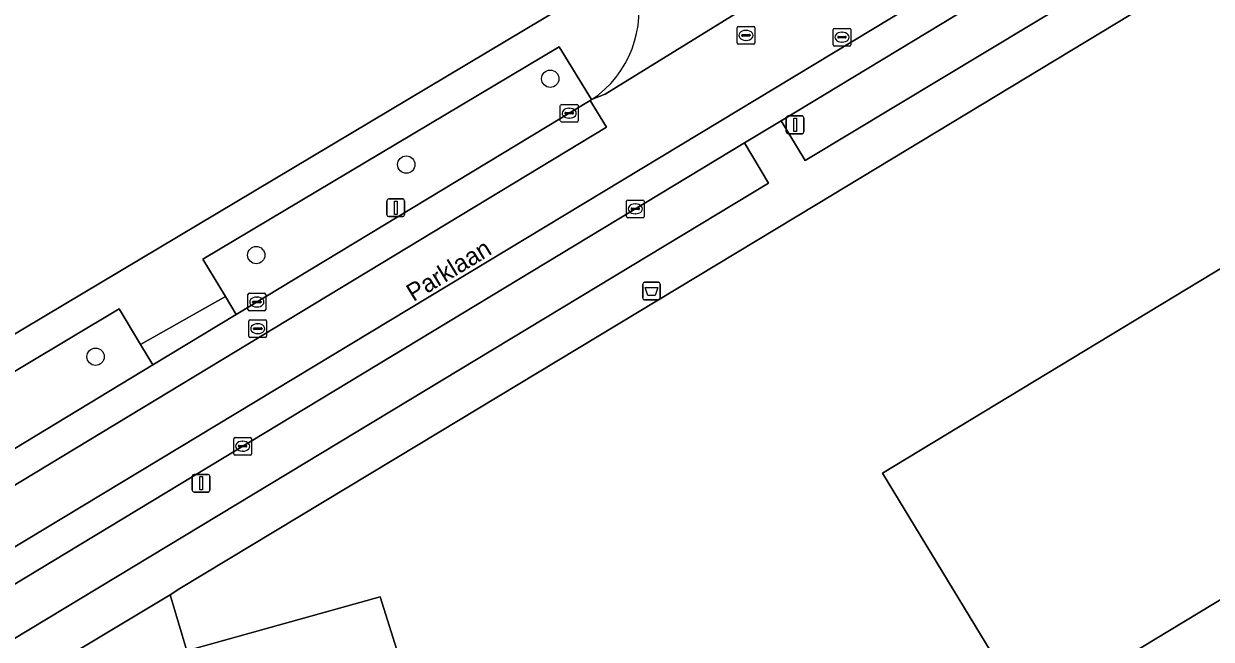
# Model space of a CAD drawing. Extents: x 161772 to 163126, y 383092 to 383917.
# Drawn here: x 162598 to 162665.1, y 383650.3 to 383685.1 of the extents above; entities that cross this region are included whole.
import ezdxf

# ---------------------------------------------------------------- set-up
doc = ezdxf.new("R2010")
doc.units = 0
for name, color, linetype in [('IMGEO_Afvalbak', 7, 'Continuous'), ('IMGEO_Boom', 7, 'Continuous'), ('IMGEO_Erf', 7, 'Continuous'), ('IMGEO_Groenvoorziening', 7, 'Continuous'), ('IMGEO_Kolk', 7, 'Continuous'), ('IMGEO_Lichtmast', 7, 'Continuous'), ('IMGEO_Openbare_ruimte_label', 7, 'Continuous'), ('IMGEO_Rijbaan_lokaal_gesloten', 7, 'Continuous'), ('IMGEO_Rijbaan_lokaal_open', 7, 'Continuous'), ('IMGEO_Rioolput', 7, 'Continuous'), ('IMGEO_Voetpad_open', 7, 'Continuous')]:
    doc.layers.add(name, color=color, linetype=linetype)

msp = doc.modelspace()

# ---------------------------------------------------------------- linework, layer by layer
at = {"layer": 'IMGEO_Afvalbak'}
for p, q in [((162632.98, 383669.582), (162632.98, 383670.382)), ((162632.98, 383670.382), (162632.98, 383669.582)), ((162633.08, 383670.482), (162633.87, 383670.482)), ((162633.87, 383670.482), (162633.08, 383670.482)), ((162633.97, 383670.382), (162633.97, 383669.582)), ((162633.97, 383669.582), (162633.97, 383670.382)), ((162633.87, 383669.482), (162633.08, 383669.482)), ((162633.08, 383669.482), (162633.87, 383669.482))]:
    msp.add_line(p, q, dxfattribs=at)
msp.add_lwpolyline([(162633.123, 383670.196), (162633.827, 383670.196), (162633.678, 383669.726), (162633.272, 383669.726), (162633.123, 383670.196)], dxfattribs=at)
for centre, start, end in [((162633.08, 383670.382), 90, 180), ((162633.08, 383670.382), 90, 180), ((162633.87, 383670.382), 0, 90), ((162633.87, 383670.382), 360, 90), ((162633.08, 383669.582), 180, 270), ((162633.08, 383669.582), 180, 270), ((162633.87, 383669.582), 270, 0), ((162633.87, 383669.582), 270, 0)]:
    msp.add_arc(centre, 0.1, start, end, dxfattribs=at)
at = {"layer": 'IMGEO_Boom'}
for centre in [(162627.751, 383681.987), (162619.624, 383677.134), (162611.146, 383672.017), (162602.071, 383666.274)]:
    msp.add_circle(centre, 0.489, dxfattribs=at)
at = {"layer": 'IMGEO_Erf'}
msp.add_lwpolyline([(162606.528, 383722.641), (162604.39, 383725.757), (162588.057, 383750), (162584.884, 383754.709), (162582.726, 383757.965), (162559.42, 383792.65), (162535.075, 383776.906), (162531.388, 383774.129), (162505.334, 383750), (162501.671, 383746.608), (162501.572, 383743.869), (162542.289, 383686.012), (162558.377, 383662.372), (162558.317, 383662.324), (162563.678, 383654.867), (162564.526, 383654.823), (162577.76, 383657.588), (162583.906, 383659.444), (162630.629, 383687.342)], close=True, dxfattribs=at)
at = {"layer": 'IMGEO_Groenvoorziening'}
for points in [[(162640.804, 383679.615), (162642.151, 383677.37), (162657.457, 383686.595), (162696.721, 383710.367), (162695.38, 383712.627), (162695.021, 383712.411), (162691.099, 383709.241), (162688.262, 383707.272), (162686.386, 383706.178), (162680.317, 383703.525)], [(162630.091, 383680.806), (162628.253, 383683.791), (162608.137, 383671.788), (162609.405, 383669.672), (162610.012, 383668.658), (162630.003, 383680.753)], [(162646.526, 383659.697), (162654.812, 383646.01), (162689.963, 383667.289), (162681.677, 383680.976)], [(162689.963, 383667.289), (162654.812, 383646.01), (162646.526, 383659.697), (162681.677, 383680.976)]]:
    msp.add_lwpolyline(points, close=True, dxfattribs=at)
for points in [[(162696.058, 383707.113), (162642.783, 383674.883), (162620.289, 383661.302), (162606.825, 383653.172), (162606.281, 383652.826), (162607.219, 383649.661)], [(162591.756, 383647.099), (162594.869, 383648.777), (162597.397, 383650.291), (162640.089, 383676.091), (162638.723, 383678.36), (162594.038, 383651.336), (162590.017, 383649.178)], [(162587.165, 383655.094), (162591.474, 383657.434), (162605.308, 383665.811), (162604.608, 383666.974), (162603.4, 383668.982), (162584.669, 383657.779), (162577.948, 383655.792), (162571.984, 383654.563), (162572.675, 383651.144), (162573.155, 383651.166)], [(162607.348, 383649.697), (162618.146, 383652.711), (162619.383, 383648.755)]]:
    msp.add_lwpolyline(points, dxfattribs=at)
at = {"layer": 'IMGEO_Kolk'}
for p, q in [((162628.323, 383679.613), (162628.323, 383680.465)), ((162628.398, 383680.539), (162629.25, 383680.539)), ((162628.582, 383680.033), (162628.582, 383680.045)), ((162629.02, 383679.996), (162628.622, 383679.996)), ((162628.625, 383680.082), (162629.023, 383680.082)), ((162628.811, 383680.319), (162628.836, 383680.319)), ((162629.066, 383680.045), (162629.066, 383680.033)), ((162629.324, 383680.465), (162629.324, 383679.613)), ((162629.25, 383679.539), (162628.398, 383679.539)), ((162628.834, 383679.759), (162628.809, 383679.759)), ((162632.057, 383674.206), (162632.057, 383675.058)), ((162632.132, 383675.132), (162632.984, 383675.132)), ((162632.316, 383674.626), (162632.316, 383674.638)), ((162632.359, 383674.675), (162632.757, 383674.675)), ((162632.545, 383674.912), (162632.57, 383674.912)), ((162632.8, 383674.638), (162632.8, 383674.626)), ((162633.058, 383675.058), (162633.058, 383674.206)), ((162632.984, 383674.132), (162632.132, 383674.132)), ((162632.754, 383674.589), (162632.356, 383674.589)), ((162632.568, 383674.352), (162632.543, 383674.352)), ((162610.68, 383668.939), (162610.68, 383669.791)), ((162610.755, 383669.865), (162611.607, 383669.865)), ((162610.939, 383669.359), (162610.939, 383669.371)), ((162611.377, 383669.322), (162610.979, 383669.322)), ((162610.982, 383669.408), (162611.38, 383669.408)), ((162611.168, 383669.645), (162611.193, 383669.645)), ((162611.423, 383669.371), (162611.423, 383669.359)), ((162611.681, 383669.791), (162611.681, 383668.939)), ((162611.607, 383668.865), (162610.755, 383668.865)), ((162611.191, 383669.085), (162611.166, 383669.085)), ((162609.876, 383660.791), (162609.876, 383661.643)), ((162609.951, 383661.717), (162610.803, 383661.717)), ((162610.135, 383661.211), (162610.135, 383661.223)), ((162610.178, 383661.26), (162610.576, 383661.26)), ((162610.364, 383661.497), (162610.389, 383661.497)), ((162610.619, 383661.223), (162610.619, 383661.211)), ((162610.877, 383661.643), (162610.877, 383660.791)), ((162610.803, 383660.717), (162609.951, 383660.717)), ((162610.573, 383661.174), (162610.175, 383661.174)), ((162610.387, 383660.937), (162610.362, 383660.937))]:
    msp.add_line(p, q, dxfattribs=at)
for points in [[(162628.323, 383679.613), (162628.323, 383680.465)], [(162628.398, 383680.539), (162629.25, 383680.539)], [(162629.324, 383680.465), (162629.324, 383679.613)], [(162629.25, 383679.539), (162628.398, 383679.539)], [(162632.057, 383674.206), (162632.057, 383675.058)], [(162632.132, 383675.132), (162632.984, 383675.132)], [(162633.058, 383675.058), (162633.058, 383674.206)], [(162632.984, 383674.132), (162632.132, 383674.132)], [(162610.68, 383668.939), (162610.68, 383669.791)], [(162610.755, 383669.865), (162611.607, 383669.865)], [(162611.681, 383669.791), (162611.681, 383668.939)], [(162611.607, 383668.865), (162610.755, 383668.865)], [(162609.876, 383660.791), (162609.876, 383661.643)], [(162609.951, 383661.717), (162610.803, 383661.717)], [(162610.877, 383661.643), (162610.877, 383660.791)], [(162610.803, 383660.717), (162609.951, 383660.717)]]:
    msp.add_lwpolyline(points, dxfattribs=at)
for centre, radius, start, end in [((162628.4, 383680.463), 0.0765, 91.55205, 178.44795), ((162628.4, 383680.463), 0.0765, 91.55205, 178.44795), ((162628.622, 383680.042), 0.0403, 85.87752, 175.75265), ((162628.619, 383680.032), 0.0366, 178.93798, 274.71019), ((162629.023, 383680.039), 0.043, 264.86636, 352.45326), ((162629.027, 383680.044), 0.0386, 1.73085, 96.63898), ((162629.248, 383680.463), 0.0765, 1.55205, 88.44795), ((162629.248, 383680.463), 0.0765, 1.55205, 88.44795), ((162628.4, 383679.615), 0.0765, 181.55205, 268.44795), ((162628.4, 383679.615), 0.0765, 181.55205, 268.44795), ((162629.248, 383679.615), 0.0765, 271.55205, 358.44795), ((162629.248, 383679.615), 0.0765, 271.55205, 358.44795), ((162632.134, 383675.056), 0.0765, 91.55205, 178.44795), ((162632.134, 383675.056), 0.0765, 91.55205, 178.44795), ((162632.356, 383674.635), 0.0403, 85.87752, 175.75265), ((162632.353, 383674.625), 0.0366, 178.93798, 274.71019), ((162632.757, 383674.632), 0.043, 264.86636, 352.45326), ((162632.761, 383674.637), 0.0386, 1.73085, 96.63898), ((162632.982, 383675.056), 0.0765, 1.55205, 88.44795), ((162632.982, 383675.056), 0.0765, 1.55205, 88.44795), ((162632.134, 383674.208), 0.0765, 181.55205, 268.44795), ((162632.134, 383674.208), 0.0765, 181.55205, 268.44795), ((162632.982, 383674.208), 0.0765, 271.55205, 358.44795), ((162632.982, 383674.208), 0.0765, 271.55205, 358.44795), ((162610.757, 383669.789), 0.0765, 91.55205, 178.44795), ((162610.757, 383669.789), 0.0765, 91.55205, 178.44795), ((162610.979, 383669.368), 0.0403, 85.87752, 175.75265), ((162610.976, 383669.358), 0.0366, 178.93798, 274.71019), ((162611.38, 383669.365), 0.043, 264.86636, 352.45326), ((162611.384, 383669.37), 0.0386, 1.73085, 96.63898), ((162611.605, 383669.789), 0.0765, 1.55205, 88.44795), ((162611.605, 383669.789), 0.0765, 1.55205, 88.44795), ((162610.757, 383668.941), 0.0765, 181.55205, 268.44795), ((162610.757, 383668.941), 0.0765, 181.55205, 268.44795), ((162611.605, 383668.941), 0.0765, 271.55205, 358.44795), ((162611.605, 383668.941), 0.0765, 271.55205, 358.44795), ((162609.953, 383661.641), 0.0765, 91.55205, 178.44795), ((162609.953, 383661.641), 0.0765, 91.55205, 178.44795), ((162610.175, 383661.22), 0.0403, 85.87752, 175.75265), ((162610.172, 383661.21), 0.0366, 178.93798, 274.71019), ((162610.576, 383661.217), 0.043, 264.86636, 352.45326), ((162610.58, 383661.222), 0.0386, 1.73085, 96.63898), ((162610.801, 383661.641), 0.0765, 1.55205, 88.44795), ((162610.801, 383661.641), 0.0765, 1.55205, 88.44795), ((162609.953, 383660.793), 0.0765, 181.55205, 268.44795), ((162609.953, 383660.793), 0.0765, 181.55205, 268.44795), ((162610.801, 383660.793), 0.0765, 271.55205, 358.44795), ((162610.801, 383660.793), 0.0765, 271.55205, 358.44795)]:
    msp.add_arc(centre, radius, start, end, dxfattribs=at)
for centre, major_axis, ratio, start_param, end_param in [((162628.81, 383680.039), (-0.387, 0.002), 0.722429, 4.712389, 7.853982), ((162628.835, 383680.039), (-0.39, 0.002), 0.717154, 1.570796, 4.712389), ((162632.544, 383674.632), (-0.387, 0.002), 0.722429, 4.712389, 7.853982), ((162632.569, 383674.632), (-0.39, 0.002), 0.717154, 1.570796, 4.712389), ((162611.167, 383669.365), (-0.387, 0.002), 0.722429, 4.712389, 7.853982), ((162611.192, 383669.365), (-0.39, 0.002), 0.717154, 1.570796, 4.712389), ((162610.363, 383661.217), (-0.387, 0.002), 0.722429, 4.712389, 7.853982), ((162610.388, 383661.217), (-0.39, 0.002), 0.717154, 1.570796, 4.712389)]:
    msp.add_ellipse(centre, major_axis=major_axis, ratio=ratio, start_param=start_param, end_param=end_param, dxfattribs=at)
at = {"layer": 'IMGEO_Lichtmast'}
for p, q in [((162641.084, 383678.981), (162641.084, 383679.781)), ((162641.084, 383679.781), (162641.084, 383678.981)), ((162641.184, 383679.881), (162641.974, 383679.881)), ((162641.974, 383679.881), (162641.184, 383679.881)), ((162642.074, 383679.781), (162642.074, 383678.981)), ((162642.074, 383678.981), (162642.074, 383679.781)), ((162641.974, 383678.881), (162641.184, 383678.881)), ((162641.184, 383678.881), (162641.974, 383678.881)), ((162618.532, 383674.294), (162618.532, 383675.094)), ((162618.532, 383675.094), (162618.532, 383674.294)), ((162618.632, 383675.194), (162619.422, 383675.194)), ((162619.422, 383675.194), (162618.632, 383675.194)), ((162619.522, 383675.094), (162619.522, 383674.294)), ((162619.522, 383674.294), (162619.522, 383675.094)), ((162619.422, 383674.194), (162618.632, 383674.194)), ((162618.632, 383674.194), (162619.422, 383674.194)), ((162607.537, 383658.726), (162607.537, 383659.526)), ((162607.537, 383659.526), (162607.537, 383658.726)), ((162607.637, 383659.626), (162608.427, 383659.626)), ((162608.427, 383659.626), (162607.637, 383659.626)), ((162608.527, 383659.526), (162608.527, 383658.726)), ((162608.527, 383658.726), (162608.527, 383659.526)), ((162608.427, 383658.626), (162607.637, 383658.626)), ((162607.637, 383658.626), (162608.427, 383658.626))]:
    msp.add_line(p, q, dxfattribs=at)
for points in [[(162641.504, 383679.756), (162641.654, 383679.756), (162641.654, 383679.006), (162641.504, 383679.006), (162641.504, 383679.756)], [(162618.952, 383675.069), (162619.102, 383675.069), (162619.102, 383674.319), (162618.952, 383674.319), (162618.952, 383675.069)], [(162607.957, 383659.501), (162608.107, 383659.501), (162608.107, 383658.751), (162607.957, 383658.751), (162607.957, 383659.501)]]:
    msp.add_lwpolyline(points, dxfattribs=at)
for centre, start, end in [((162641.184, 383679.781), 90, 180), ((162641.184, 383679.781), 90, 180), ((162641.974, 383679.781), 0, 90), ((162641.974, 383679.781), 360, 90), ((162641.184, 383678.981), 180, 270), ((162641.184, 383678.981), 180, 270), ((162641.974, 383678.981), 270, 0), ((162641.974, 383678.981), 270, 0), ((162618.632, 383675.094), 90, 180), ((162618.632, 383675.094), 90, 180), ((162619.422, 383675.094), 0, 90), ((162619.422, 383675.094), 360, 90), ((162618.632, 383674.294), 180, 270), ((162618.632, 383674.294), 180, 270), ((162619.422, 383674.294), 270, 0), ((162619.422, 383674.294), 270, 0), ((162607.637, 383659.526), 90, 180), ((162607.637, 383659.526), 90, 180), ((162608.427, 383659.526), 0, 90), ((162608.427, 383659.526), 360, 90), ((162607.637, 383658.726), 180, 270), ((162607.637, 383658.726), 180, 270), ((162608.427, 383658.726), 270, 0), ((162608.427, 383658.726), 270, 0)]:
    msp.add_arc(centre, 0.1, start, end, dxfattribs=at)
at = {"layer": 'IMGEO_Rijbaan_lokaal_gesloten'}
for points in [[(162590.017, 383649.178), (162594.038, 383651.336), (162638.723, 383678.36), (162640.804, 383679.615), (162680.317, 383703.525), (162686.386, 383706.178), (162688.262, 383707.272), (162691.099, 383709.241), (162695.021, 383712.411), (162695.38, 383712.627), (162697.444, 383713.871), (162703.405, 383717.501), (162722.017, 383729.586), (162723.129, 383730.413), (162732.215, 383736.882), (162731.138, 383738.376), (162722.96, 383732.48), (162711.279, 383724.631), (162707.494, 383722.21), (162696.719, 383715.474), (162688.607, 383710.543)], [(162685.158, 383708.467), (162592.593, 383652.566)], [(162591.926, 383655.64), (162630.923, 383679.241), (162630.003, 383680.753), (162610.012, 383668.658), (162605.308, 383665.811), (162591.474, 383657.434), (162587.165, 383655.094)]]:
    msp.add_lwpolyline(points, dxfattribs=at)
at = {"layer": 'IMGEO_Rijbaan_lokaal_open'}
for points in [[(162693.429, 383717.065), (162687.02, 383713.254), (162683.539, 383711.106), (162643.07, 383686.558), (162642.168, 383688.126), (162630.851, 383681.108), (162630.091, 383680.806), (162630.003, 383680.753), (162630.923, 383679.241), (162591.926, 383655.64)], [(162592.593, 383652.566), (162685.158, 383708.467)], [(162630.091, 383680.806), (162630.851, 383681.108), (162642.168, 383688.126)]]:
    msp.add_lwpolyline(points, dxfattribs=at)
msp.add_arc((162626.802, 383685.774), 5.958, 303.50244, 15.11998, dxfattribs=at)
at = {"layer": 'IMGEO_Rioolput'}
for p, q in [((162638.307, 383684.01), (162638.307, 383684.862)), ((162638.382, 383684.936), (162639.234, 383684.936)), ((162638.795, 383684.716), (162638.82, 383684.716)), ((162639.308, 383684.862), (162639.308, 383684.01)), ((162643.729, 383683.908), (162643.729, 383684.76)), ((162643.804, 383684.834), (162644.656, 383684.834)), ((162644.73, 383684.76), (162644.73, 383683.908)), ((162638.566, 383684.43), (162638.566, 383684.442)), ((162639.004, 383684.393), (162638.606, 383684.393)), ((162638.609, 383684.479), (162639.007, 383684.479)), ((162638.818, 383684.156), (162638.793, 383684.156)), ((162639.05, 383684.442), (162639.05, 383684.43)), ((162643.988, 383684.328), (162643.988, 383684.34)), ((162644.426, 383684.291), (162644.028, 383684.291)), ((162644.031, 383684.377), (162644.429, 383684.377)), ((162644.24, 383684.054), (162644.215, 383684.054)), ((162644.217, 383684.614), (162644.242, 383684.614)), ((162644.472, 383684.34), (162644.472, 383684.328)), ((162639.234, 383683.936), (162638.382, 383683.936)), ((162644.656, 383683.834), (162643.804, 383683.834)), ((162610.734, 383667.435), (162610.734, 383668.287)), ((162610.809, 383668.361), (162611.661, 383668.361)), ((162611.222, 383668.141), (162611.247, 383668.141)), ((162611.735, 383668.287), (162611.735, 383667.435)), ((162611.661, 383667.361), (162610.809, 383667.361)), ((162610.993, 383667.855), (162610.993, 383667.867)), ((162611.431, 383667.818), (162611.033, 383667.818)), ((162611.036, 383667.904), (162611.434, 383667.904)), ((162611.245, 383667.581), (162611.22, 383667.581)), ((162611.477, 383667.867), (162611.477, 383667.855))]:
    msp.add_line(p, q, dxfattribs=at)
for points in [[(162638.307, 383684.01), (162638.307, 383684.862)], [(162638.382, 383684.936), (162639.234, 383684.936)], [(162639.308, 383684.862), (162639.308, 383684.01)], [(162643.729, 383683.908), (162643.729, 383684.76)], [(162643.804, 383684.834), (162644.656, 383684.834)], [(162644.73, 383684.76), (162644.73, 383683.908)], [(162639.234, 383683.936), (162638.382, 383683.936)], [(162644.656, 383683.834), (162643.804, 383683.834)], [(162610.734, 383667.435), (162610.734, 383668.287)], [(162610.809, 383668.361), (162611.661, 383668.361)], [(162611.735, 383668.287), (162611.735, 383667.435)], [(162611.661, 383667.361), (162610.809, 383667.361)]]:
    msp.add_lwpolyline(points, dxfattribs=at)
for centre, radius, start, end in [((162638.384, 383684.86), 0.0765, 91.55205, 178.44795), ((162638.384, 383684.86), 0.0765, 91.55205, 178.44795), ((162639.232, 383684.86), 0.0765, 1.55205, 88.44795), ((162639.232, 383684.86), 0.0765, 1.55205, 88.44795), ((162643.806, 383684.758), 0.0765, 91.55205, 178.44795), ((162643.806, 383684.758), 0.0765, 91.55205, 178.44795), ((162644.654, 383684.758), 0.0765, 1.55205, 88.44795), ((162644.654, 383684.758), 0.0765, 1.55205, 88.44795), ((162638.384, 383684.012), 0.0765, 181.55205, 268.44795), ((162638.384, 383684.012), 0.0765, 181.55205, 268.44795), ((162638.606, 383684.439), 0.0403, 85.87752, 175.75265), ((162638.603, 383684.429), 0.0366, 178.93798, 274.71019), ((162639.007, 383684.436), 0.043, 264.86636, 352.45326), ((162639.011, 383684.441), 0.0386, 1.73085, 96.63898), ((162639.232, 383684.012), 0.0765, 271.55205, 358.44795), ((162639.232, 383684.012), 0.0765, 271.55205, 358.44795), ((162644.028, 383684.337), 0.0403, 85.87752, 175.75265), ((162644.025, 383684.327), 0.0366, 178.93798, 274.71019), ((162644.429, 383684.334), 0.043, 264.86636, 352.45326), ((162644.433, 383684.339), 0.0386, 1.73085, 96.63898), ((162643.806, 383683.91), 0.0765, 181.55205, 268.44795), ((162643.806, 383683.91), 0.0765, 181.55205, 268.44795), ((162644.654, 383683.91), 0.0765, 271.55205, 358.44795), ((162644.654, 383683.91), 0.0765, 271.55205, 358.44795), ((162610.811, 383668.285), 0.0765, 91.55205, 178.44795), ((162610.811, 383668.285), 0.0765, 91.55205, 178.44795), ((162611.659, 383668.285), 0.0765, 1.55205, 88.44795), ((162611.659, 383668.285), 0.0765, 1.55205, 88.44795), ((162610.811, 383667.437), 0.0765, 181.55205, 268.44795), ((162610.811, 383667.437), 0.0765, 181.55205, 268.44795), ((162611.033, 383667.864), 0.0403, 85.87752, 175.75265), ((162611.03, 383667.854), 0.0366, 178.93798, 274.71019), ((162611.434, 383667.861), 0.043, 264.86636, 352.45326), ((162611.438, 383667.866), 0.0386, 1.73085, 96.63898), ((162611.659, 383667.437), 0.0765, 271.55205, 358.44795), ((162611.659, 383667.437), 0.0765, 271.55205, 358.44795)]:
    msp.add_arc(centre, radius, start, end, dxfattribs=at)
for centre, major_axis, ratio, start_param, end_param in [((162638.794, 383684.436), (-0.387, 0.002), 0.722429, 4.712389, 7.853982), ((162638.819, 383684.436), (-0.39, 0.002), 0.717154, 1.570796, 4.712389), ((162644.216, 383684.334), (-0.387, 0.002), 0.722429, 4.712389, 7.853982), ((162644.241, 383684.334), (-0.39, 0.002), 0.717154, 1.570796, 4.712389), ((162611.221, 383667.861), (-0.387, 0.002), 0.722429, 4.712389, 7.853982), ((162611.246, 383667.861), (-0.39, 0.002), 0.717154, 1.570796, 4.712389)]:
    msp.add_ellipse(centre, major_axis=major_axis, ratio=ratio, start_param=start_param, end_param=end_param, dxfattribs=at)
at = {"layer": 'IMGEO_Voetpad_open'}
for points in [[(162594.599, 383645.814), (162606.281, 383652.826), (162606.825, 383653.172), (162620.289, 383661.302), (162642.783, 383674.883), (162696.058, 383707.113), (162699.648, 383709.347), (162708.766, 383715.253), (162719.091, 383721.964), (162721.028, 383723.179), (162729.689, 383729.648), (162737.373, 383735.388), (162741.835, 383738.733)], [(162732.742, 383737.254), (162733.763, 383735.756), (162724.21, 383728.635), (162719.728, 383725.26), (162698.795, 383711.671), (162697.444, 383713.871), (162695.38, 383712.627), (162696.721, 383710.367), (162657.457, 383686.595), (162642.151, 383677.37), (162640.804, 383679.615), (162638.723, 383678.36), (162640.089, 383676.091), (162597.397, 383650.291), (162594.869, 383648.777), (162591.756, 383647.099)], [(162632.172, 383688.276), (162630.629, 383687.342), (162583.906, 383659.444), (162577.76, 383657.588), (162564.526, 383654.823), (162561.758, 383653.93)], [(162603.4, 383668.982), (162604.608, 383666.974), (162609.405, 383669.672), (162608.137, 383671.788), (162628.253, 383683.791), (162630.091, 383680.806)], [(162569.386, 383650.816), (162570.819, 383650.964), (162572.675, 383651.144), (162571.984, 383654.563), (162577.948, 383655.792), (162584.669, 383657.779), (162603.4, 383668.982)], [(162607.219, 383649.661), (162606.281, 383652.826), (162594.599, 383645.814)], [(162619.383, 383648.755), (162618.146, 383652.711), (162607.348, 383649.697)]]:
    msp.add_lwpolyline(points, dxfattribs=at)
msp.add_lwpolyline([(162610.012, 383668.658), (162609.405, 383669.672), (162604.608, 383666.974), (162605.308, 383665.811)], close=True, dxfattribs=at)
msp.add_arc((162626.802, 383685.774), 5.958, 303.50244, 15.11998, dxfattribs=at)

# ---------------------------------------------------------------- texts
at = {"layer": 'IMGEO_Openbare_ruimte_label'}
msp.add_text('Parklaan', height=1, rotation=31.41598, dxfattribs=at).set_placement((162620.022, 383669.363))

doc.saveas('drawing.dxf')
